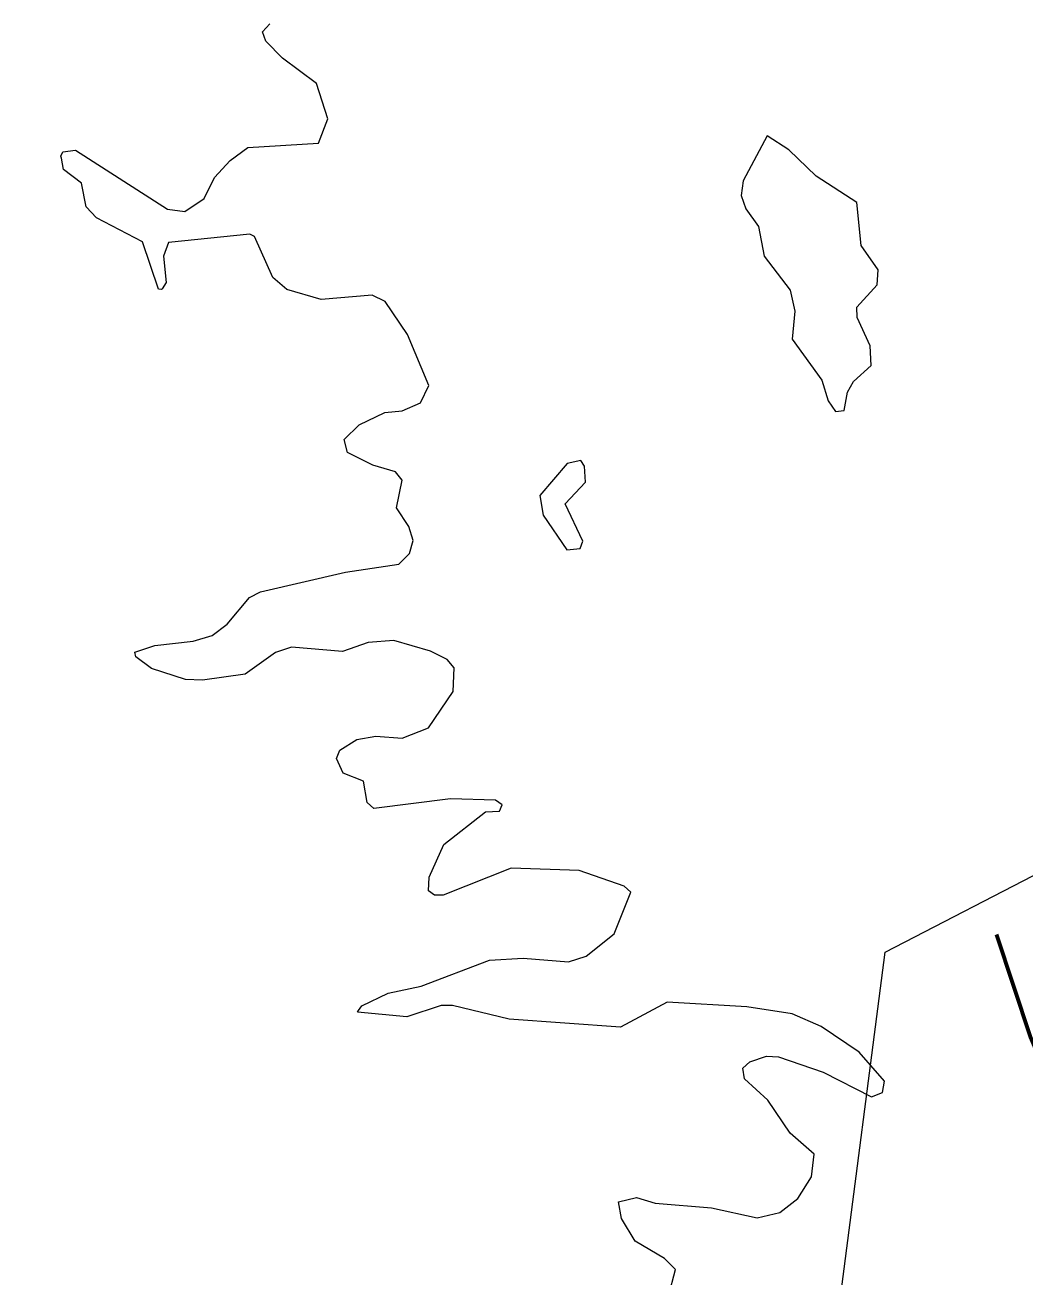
# Model space of a CAD drawing. Extents: x 553962 to 842807, y 8883888 to 9032388.
# Drawn here: x 799870 to 800319, y 9018103 to 9018665 of the extents above; entities that cross this region are included whole.
import ezdxf

# ---------------------------------------------------------------- set-up
doc = ezdxf.new("R2010")
doc.units = 0
doc.header["$LTSCALE"] = 200
doc.linetypes.add('LONG_DASH_SHORT_DASH', pattern=[9.9, 6, -1.2, 1.5, -1.2])
for name, color, linetype, lineweight in [('25', 7, 'Continuous', 13), ('7', 7, 'Continuous', 90), ('8', 7, 'Continuous', 13)]:
    doc.layers.add(name, color=color, linetype=linetype, lineweight=lineweight)

msp = doc.modelspace()

# ---------------------------------------------------------------- linework, layer by layer
at = {"layer": '25'}
for points in [[(799886.2, 9018605), (799886, 9018605.9), (799886.9, 9018607.8), (799892.5, 9018608.5), (799933.9, 9018582), (799941.6, 9018581), (799950.4, 9018586.8), (799955, 9018596.3), (799962, 9018603.9), (799970, 9018609.7), (800001.7, 9018611.6), (800005.9, 9018622.6), (800000.8, 9018638.5), (799985.5, 9018649.8), (799978.1, 9018657.4), (799976.6, 9018661.7), (799979.8, 9018665.3)], [(799886.2, 9018605), (799886, 9018605.9), (799886.9, 9018607.8), (799892.5, 9018608.5), (799933.9, 9018582), (799941.6, 9018581), (799950.4, 9018586.8), (799955, 9018596.3), (799962, 9018603.9), (799970, 9018609.7), (800001.7, 9018611.6), (800005.9, 9018622.6), (800000.8, 9018638.5), (799985.5, 9018649.8), (799978.1, 9018657.4), (799976.6, 9018661.7), (799979.8, 9018665.3)], [(799931.5, 9018546.2), (799931.2, 9018545.9), (799929.8, 9018546.1), (799922.6, 9018567.4), (799902, 9018578.2), (799897.4, 9018583.1), (799895.2, 9018593.7), (799887.2, 9018599.9), (799886.2, 9018605)], [(799931.5, 9018546.2), (799931.2, 9018545.9), (799929.8, 9018546.1), (799922.6, 9018567.4), (799902, 9018578.2), (799897.4, 9018583.1), (799895.2, 9018593.7), (799887.2, 9018599.9), (799886.2, 9018605)], [(799919.7, 9018381.1), (799919.2, 9018383.2), (799928.2, 9018386.1), (799945.4, 9018388.1), (799953.9, 9018390.6), (799960.7, 9018395.7), (799970.7, 9018407.6), (799975.6, 9018410.2), (800013.8, 9018419.1), (800037.8, 9018422.7), (800042.5, 9018427.4), (800044.2, 9018433.3), (800042.2, 9018439.5), (800036.7, 9018448), (800039.3, 9018460.3), (800036.3, 9018464.1), (800026.1, 9018467.1), (800014.7, 9018472.8), (800013.2, 9018478.6), (800020, 9018485.2), (800031.4, 9018490.7), (800039.3, 9018491.5), (800047.5, 9018495.1), (800051.2, 9018502.8), (800041.6, 9018525.7), (800031.6, 9018540.6), (800025.7, 9018543.4), (800002.8, 9018541.5), (799987.5, 9018545.9), (799981.2, 9018551.4), (799973, 9018569.7), (799970.9, 9018570.8), (799934.3, 9018567.1), (799932, 9018561), (799933.3, 9018549.1), (799931.5, 9018546.2)], [(799919.7, 9018381.1), (799919.2, 9018383.2), (799928.2, 9018386.1), (799945.4, 9018388.1), (799953.9, 9018390.6), (799960.7, 9018395.7), (799970.7, 9018407.6), (799975.6, 9018410.2), (800013.8, 9018419.1), (800037.8, 9018422.7), (800042.5, 9018427.4), (800044.2, 9018433.3), (800042.2, 9018439.5), (800036.7, 9018448), (800039.3, 9018460.3), (800036.3, 9018464.1), (800026.1, 9018467.1), (800014.7, 9018472.8), (800013.2, 9018478.6), (800020, 9018485.2), (800031.4, 9018490.7), (800039.3, 9018491.5), (800047.5, 9018495.1), (800051.2, 9018502.8), (800041.6, 9018525.7), (800031.6, 9018540.6), (800025.7, 9018543.4), (800002.8, 9018541.5), (799987.5, 9018545.9), (799981.2, 9018551.4), (799973, 9018569.7), (799970.9, 9018570.8), (799934.3, 9018567.1), (799932, 9018561), (799933.3, 9018549.1), (799931.5, 9018546.2)], [(800019.6, 9018222.2), (800021.1, 9018224.4), (800032.9, 9018230), (800047.8, 9018233.2), (800078.4, 9018244.9), (800093.6, 9018245.8), (800114, 9018244.1), (800121.9, 9018246.6), (800134.4, 9018256.6), (800141.9, 9018275.3), (800139, 9018278.1), (800118.7, 9018285.1), (800088.2, 9018286.1), (800057.6, 9018274), (800053.7, 9018274), (800051, 9018275.9), (800051.4, 9018282.1), (800058, 9018296.8), (800076.7, 9018311.4), (800083, 9018311.8), (800084.1, 9018314.6), (800081.2, 9018316.7), (800060.9, 9018317.3), (800026.5, 9018312.9), (800023.6, 9018315.7), (800021.9, 9018325.2), (800012.7, 9018328.8), (800009.8, 9018335.4), (800011.3, 9018339.2), (800018.9, 9018343.9), (800027.4, 9018345.4), (800039.3, 9018344.5), (800051.1, 9018349.2), (800062.2, 9018365.5), (800062.6, 9018376.1), (800059.5, 9018379.8), (800052, 9018383.6), (800035.5, 9018388.3), (800024, 9018387.4), (800012.4, 9018383.4), (799989.6, 9018385.3), (799982.4, 9018383), (799982.4, 9018383), (799968.7, 9018373.2), (799949.6, 9018370.5), (799942, 9018370.9), (799926.7, 9018375.8), (799919.7, 9018381.1)], [(800019.6, 9018222.2), (800021.1, 9018224.4), (800032.9, 9018230), (800047.8, 9018233.2), (800078.4, 9018244.9), (800093.6, 9018245.8), (800114, 9018244.1), (800121.9, 9018246.6), (800134.4, 9018256.6), (800141.9, 9018275.3), (800139, 9018278.1), (800118.7, 9018285.1), (800088.2, 9018286.1), (800057.6, 9018274), (800053.7, 9018274), (800051, 9018275.9), (800051.4, 9018282.1), (800058, 9018296.8), (800076.7, 9018311.4), (800083, 9018311.8), (800084.1, 9018314.6), (800081.2, 9018316.7), (800060.9, 9018317.3), (800026.5, 9018312.9), (800023.6, 9018315.7), (800021.9, 9018325.2), (800012.7, 9018328.8), (800009.8, 9018335.4), (800011.3, 9018339.2), (800018.9, 9018343.9), (800027.4, 9018345.4), (800039.3, 9018344.5), (800051.1, 9018349.2), (800062.2, 9018365.5), (800062.6, 9018376.1), (800059.5, 9018379.8), (800052, 9018383.6), (800035.5, 9018388.3), (800024, 9018387.4), (800012.4, 9018383.4), (799989.6, 9018385.3), (799982.4, 9018383), (799982.4, 9018383), (799968.7, 9018373.2), (799949.6, 9018370.5), (799942, 9018370.9), (799926.7, 9018375.8), (799919.7, 9018381.1)], [(800158.9, 9018093.9), (800162, 9018106), (800157, 9018110.9), (800143.8, 9018118.7), (800137.8, 9018128.9), (800136.4, 9018136.4), (800144.4, 9018138.3), (800152.9, 9018135.7), (800178.2, 9018133.6), (800198.6, 9018129.1), (800208.8, 9018131.5), (800216.9, 9018137.8), (800223, 9018147.6), (800224.3, 9018157.8), (800213.5, 9018167.2), (800203.5, 9018182), (800192.9, 9018191.6), (800192.2, 9018196.4), (800195.4, 9018199.2), (800202.8, 9018201.8), (800208.2, 9018201.5), (800228.3, 9018194.6), (800250, 9018183.5), (800254.9, 9018185.4), (800255.9, 9018190.5), (800244.5, 9018203.5), (800227.4, 9018215), (800214.3, 9018220.7), (800194, 9018223.9), (800158.2, 9018226), (800137.3, 9018214.7), (800087.3, 9018218.3), (800061.8, 9018224.5), (800056.7, 9018224.5), (800041.4, 9018219.4), (800019.2, 9018221.5), (800019.6, 9018222.2)], [(800158.9, 9018093.9), (800162, 9018106), (800157, 9018110.9), (800143.8, 9018118.7), (800137.8, 9018128.9), (800136.4, 9018136.4), (800144.4, 9018138.3), (800152.9, 9018135.7), (800178.2, 9018133.6), (800198.6, 9018129.1), (800208.8, 9018131.5), (800216.9, 9018137.8), (800223, 9018147.6), (800224.3, 9018157.8), (800213.5, 9018167.2), (800203.5, 9018182), (800192.9, 9018191.6), (800192.2, 9018196.4), (800195.4, 9018199.2), (800202.8, 9018201.8), (800208.2, 9018201.5), (800228.3, 9018194.6), (800250, 9018183.5), (800254.9, 9018185.4), (800255.9, 9018190.5), (800244.5, 9018203.5), (800227.4, 9018215), (800214.3, 9018220.7), (800194, 9018223.9), (800158.2, 9018226), (800137.3, 9018214.7), (800087.3, 9018218.3), (800061.8, 9018224.5), (800056.7, 9018224.5), (800041.4, 9018219.4), (800019.2, 9018221.5), (800019.6, 9018222.2)]]:
    msp.add_lwpolyline(points, dxfattribs=at)
for points in [[(800214.3, 9018523.6), (800227.7, 9018505.3), (800230.5, 9018496), (800233.8, 9018491.2), (800237.7, 9018491.6), (800239.2, 9018499.8), (800241.9, 9018504.7), (800249.8, 9018511.9), (800249.4, 9018520.7), (800243.6, 9018533.4), (800243.4, 9018538), (800252.5, 9018548), (800253, 9018554.8), (800245.3, 9018565.7), (800243.4, 9018585), (800225.2, 9018596.9), (800212.8, 9018608.6), (800203.1, 9018614.9), (800192.3, 9018594.7), (800191.4, 9018588.2), (800193.5, 9018582.2), (800199.2, 9018574.2), (800201.8, 9018561), (800213.5, 9018545.7), (800215.6, 9018536.3)], [(800214.3, 9018523.6), (800227.7, 9018505.3), (800230.5, 9018496), (800233.8, 9018491.2), (800237.7, 9018491.6), (800239.2, 9018499.8), (800241.9, 9018504.7), (800249.8, 9018511.9), (800249.4, 9018520.7), (800243.6, 9018533.4), (800243.4, 9018538), (800252.5, 9018548), (800253, 9018554.8), (800245.3, 9018565.7), (800243.4, 9018585), (800225.2, 9018596.9), (800212.8, 9018608.6), (800203.1, 9018614.9), (800192.3, 9018594.7), (800191.4, 9018588.2), (800193.5, 9018582.2), (800199.2, 9018574.2), (800201.8, 9018561), (800213.5, 9018545.7), (800215.6, 9018536.3)], [(800112.4, 9018449.8), (800121.5, 9018459.5), (800121.1, 9018466.7), (800119.4, 9018469.2), (800113.4, 9018467.9), (800101.1, 9018453.5), (800102.6, 9018444.6), (800113.2, 9018429.1), (800119.1, 9018429.7), (800120.4, 9018432.9)], [(800112.4, 9018449.8), (800121.5, 9018459.5), (800121.1, 9018466.7), (800119.4, 9018469.2), (800113.4, 9018467.9), (800101.1, 9018453.5), (800102.6, 9018444.6), (800113.2, 9018429.1), (800119.1, 9018429.7), (800120.4, 9018432.9)]]:
    msp.add_lwpolyline(points, close=True, dxfattribs=at)
at = {"layer": '7', "linetype": 'LONG_DASH_SHORT_DASH', "lineweight": 60}
msp.add_lwpolyline([(800306.1, 9018256.3), (800321.4, 9018210.3), (800336.1, 9018175.8), (800361.2, 9018128.2), (800377, 9018113.7), (800386.9, 9018100.1)], dxfattribs=at)
at = {"layer": '8'}
msp.add_lwpolyline([(806161, 9014683.5), (805286.1, 9014561), (804109.2, 9015538.2), (803233.2, 9015653.1), (801852.1, 9016894.9), (801230.9, 9016842.4), (800706, 9017157.5), (800216.1, 9016711.1), (800076.1, 9016868.7), (799869.9, 9016834.7), (800123.9, 9017234.1), (800256.2, 9018248.5), (801064.5, 9018666.7), (801600.4, 9019718.2), (803075.9, 9020198.7), (804723.6, 9022148.4), (804807.1, 9023011.8)], dxfattribs=at)

doc.saveas('drawing.dxf')
